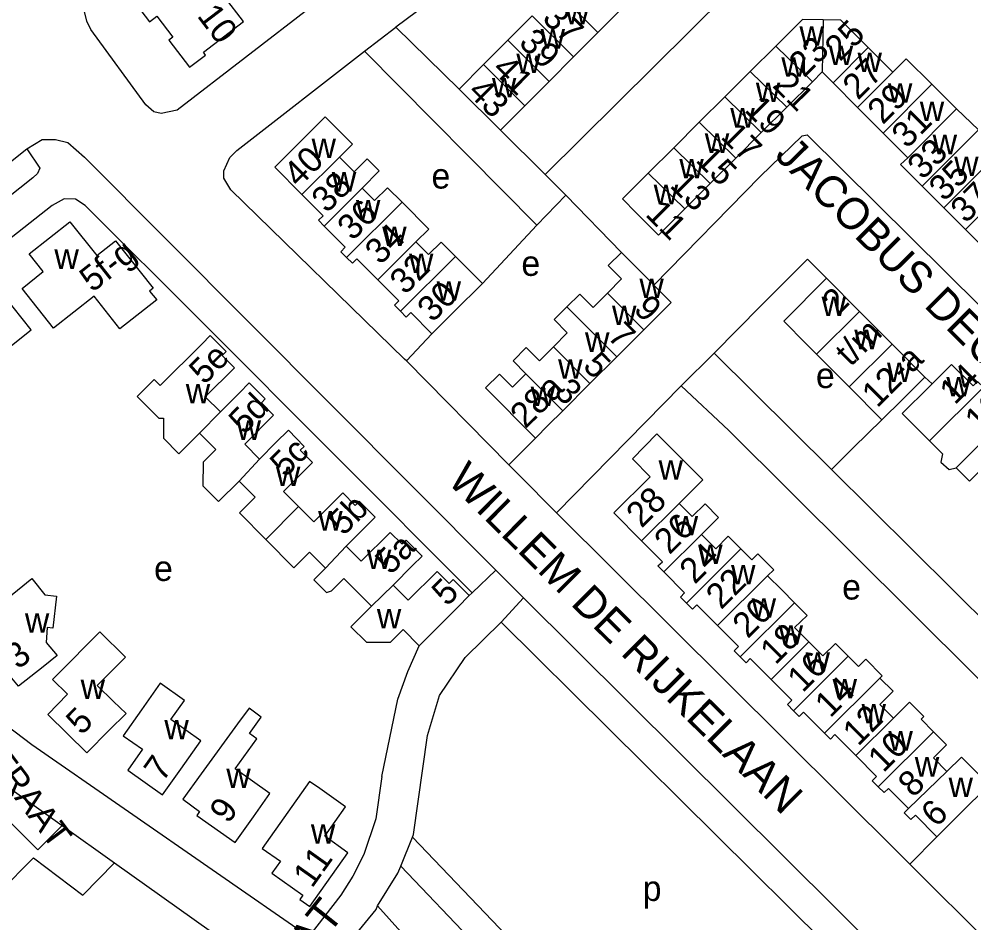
# Model space of a CAD drawing. Extents: x 159261 to 160849, y 382514 to 384534.
# Drawn here: x 160007.7 to 160158.3, y 383033.8 to 383176.8 of the extents above; entities that cross this region are included whole.
import ezdxf

# ---------------------------------------------------------------- set-up
doc = ezdxf.new("R2010")
doc.units = 0
for name, color, linetype in [('BLT_Basislijn', 7, 'Continuous'), ('BLT_Bebouwing', 7, 'Continuous'), ('BLT_Centroide', 7, 'Continuous'), ('BLT_Huisnummer', 7, 'Continuous'), ('BLT_Huisnummer_ tussenligend', 7, 'Continuous'), ('BLT_Huisnummer_reeks', 7, 'Continuous'), ('BLT_Onderverdeling_panden', 7, 'Continuous'), ('BLT_Straatnaam', 7, 'Continuous'), ('BLT_Straatnaam_verkleind', 7, 'Continuous')]:
    doc.layers.add(name, color=color, linetype=linetype)

msp = doc.modelspace()

# ---------------------------------------------------------------- linework, layer by layer
at = {"layer": 'BLT_Basislijn'}
for p, q in [((160137.65, 383228.01), (160067.36, 383175.52)), ((160062.38, 383171.7), (160067.36, 383175.52)), ((160077.36, 383165.72), (160067.36, 383175.52)), ((160062.38, 383171.7), (160089.67, 383144.18)), ((160090.99, 383152.19), (160083.89, 383159.21)), ((160094.26, 383148.95), (160090.99, 383152.19)), ((160089.67, 383144.18), (160094.26, 383148.95)), ((160103.04, 383139.86), (160094.26, 383148.95)), ((160089.67, 383144.18), (160081.06, 383134.96)), ((160036.51, 383129.07), (160079.42, 383086.01)), ((160069.02, 383122.71), (160073.06, 383126.99)), ((160117.69, 383123.95), (160112.48, 383118.76)), ((160136.25, 383105.56), (160117.69, 383123.95)), ((160069.02, 383122.71), (160085.22, 383106.27)), ((160152.17, 383119.07), (160151.02, 383120.15)), ((160092.78, 383098.66), (160112.48, 383118.76)), ((160139.73, 383109.02), (160144.25, 383113.4)), ((160089.42, 383110.52), (160085.22, 383106.27)), ((160136.25, 383105.56), (160139.73, 383109.02)), ((160173.67, 383068.44), (160136.25, 383105.56)), ((160083.19, 383089.62), (160079.42, 383086.01)), ((160079.42, 383086.01), (160078.97, 383085.59)), ((160084.02, 383081.4), (160087.54, 383085.22)), ((160135.12, 383030.76), (160084.02, 383081.4)), ((160068.14, 383042.81), (160069.99, 383047.39)), ((160148.67, 383043.13), (160152.94, 383047.46)), ((160068.14, 383042.81), (160097.35, 383012.23)), ((160148.67, 383043.13), (160164.89, 383026.97)), ((160064.43, 383036.53), (160077.86, 383021.66))]:
    msp.add_line(p, q, dxfattribs=at)
for points in [[(160054.36, 383179.01), (160032.76, 383162.37), (160030.21, 383161.85), (160029.07, 383162.12), (160027.8, 383163.23), (160019.12, 383175.15), (160018.49, 383176.44), (160012.33, 383201.12), (160002.6, 383238.09)], [(160144.57, 383195.77), (160135.59, 383186.78), (160133.07, 383187.45), (160119.68, 383180.66), (160090.99, 383152.19)], [(160069.02, 383122.71), (160068.74, 383122.99), (160041.26, 383149.75), (160040.15, 383151.64), (160040.15, 383152.76), (160041.1, 383154.89), (160042.22, 383156), (160062.38, 383171.7)], [(160008.97, 383156.27), (160011.4, 383157.71), (160013.5, 383157.74), (160015.47, 383157.28), (160018.09, 383154.93), (160083.19, 383089.62)], [(160108.16, 383134.72), (160125, 383151.86), (160131.63, 383158.3), (160132.42, 383158.46), (160187.34, 383104.13), (160195.05, 383096.88), (160195.4, 383096.91), (160219.12, 383120.6)], [(159966.71, 383117.34), (159966.48, 383118.05), (159966.76, 383121.08), (159967.66, 383122.77), (159971.37, 383126.36), (160008.97, 383156.27)], [(160008.97, 383156.27), (160011.01, 383153.22), (160010.66, 383152.37), (160009.9, 383151.65), (159966.71, 383117.34)], [(160036.51, 383129.07), (160018.22, 383147.31), (160016.68, 383148.32), (160014.86, 383148.36), (160012.99, 383147.28), (159982.57, 383123.36), (159972.05, 383114.68), (159968.6, 383112.35)], [(160117.69, 383123.95), (160125.11, 383131.44), (160132.48, 383138.8), (160135.48, 383135.78)], [(160112.48, 383118.76), (160120.04, 383111.7), (160168.67, 383063.34)], [(159968.6, 383112.35), (160004.25, 383066.22), (160009.79, 383062.06), (160053.59, 383031.69)], [(160085.22, 383106.27), (160086.74, 383104.74), (160092.78, 383098.66)], [(160148.67, 383043.13), (160146.94, 383044.85), (160092.78, 383098.66)], [(160083.19, 383089.62), (160083.67, 383089.15), (160087.54, 383085.22)], [(160087.54, 383085.22), (160153.74, 383019.5), (160156, 383016.99), (160157.48, 383014.16), (160157.11, 383009.36)], [(160069.99, 383047.39), (160070.15, 383047.8), (160072.34, 383063.48), (160074.28, 383069.81), (160078.34, 383075.82), (160084.02, 383081.4)], [(160065.16, 383056.96), (160067.69, 383069.24), (160069.24, 383073.6), (160071.06, 383077.66)], [(160065.16, 383056.96), (160064.19, 383050.3), (160062.28, 383044.63), (160060.56, 383041.21), (160058.65, 383038.24), (160053.59, 383031.69)], [(160042.91, 383029.03), (160043.3, 383028.51), (160043.47, 383027.9), (160043.44, 383027.23), (160043.27, 383026.57), (160040.7, 383022.91), (159992.33, 382962.32), (159973.92, 382961.19), (159954.84, 382975.74), (159937.58, 382989.45), (159937.15, 382990.12), (160001.27, 383055.05), (160002.23, 383055.6), (160003.22, 383055.89), (160004.3, 383055.97), (160005.53, 383055.68), (160014.56, 383049.24)], [(160069.99, 383047.39), (160102.08, 383013.79), (160122.13, 383017.76), (160135.12, 383030.76)], [(160022.84, 383043.34), (160042.91, 383029.03)], [(160064.43, 383036.53), (160067.69, 383041.7), (160068.14, 383042.81)], [(160058.23, 383028.61), (160064.23, 383035.97), (160064.43, 383036.53)]]:
    msp.add_lwpolyline(points, dxfattribs=at)
at = {"layer": 'BLT_Bebouwing'}
for p, q in [((160099.3, 383174.65), (160103.15, 383178.51)), ((160088.92, 383177.3), (160085.06, 383173.44)), ((160095.45, 383170.79), (160099.3, 383174.65)), ((160085.06, 383173.44), (160081.21, 383169.58)), ((160127.45, 383172.5), (160123.42, 383168.49)), ((160091.59, 383166.93), (160095.45, 383170.79)), ((160081.21, 383169.58), (160077.36, 383165.72)), ((160123.42, 383168.49), (160119.39, 383164.47)), ((160134.8, 383168.42), (160133.24, 383166.86)), ((160136.51, 383166.7), (160134.8, 383168.42)), ((160087.74, 383163.07), (160091.59, 383166.93)), ((160133.24, 383166.86), (160129.2, 383162.84)), ((160077.36, 383165.72), (160083.89, 383159.21)), ((160140.4, 383162.81), (160136.51, 383166.7)), ((160156.04, 383162.56), (160152.13, 383166.46)), ((160119.39, 383164.47), (160115.36, 383160.45)), ((160129.2, 383162.84), (160125.17, 383158.82)), ((160144.44, 383158.76), (160140.4, 383162.81)), ((160156.04, 383162.56), (160159.53, 383159.25)), ((160115.36, 383160.45), (160111.32, 383156.43)), ((160125.17, 383158.82), (160121.13, 383154.8)), ((160148.33, 383154.86), (160144.44, 383158.76)), ((160058.43, 383154.92), (160060.51, 383156.97)), ((160111.32, 383156.43), (160107.29, 383152.42)), ((160121.13, 383154.8), (160117.1, 383150.78)), ((160117.1, 383150.78), (160113.05, 383146.75)), ((160154.04, 383146.92), (160150.62, 383150.35)), ((160157.46, 383143.5), (160154.04, 383146.92)), ((160160.88, 383140.08), (160157.46, 383143.5)), ((160008.22, 383134.19), (160011.57, 383136.84)), ((160135.48, 383135.78), (160140.69, 383130.55)), ((160013.21, 383127.88), (160008.22, 383134.19)), ((160140.69, 383130.55), (160145.86, 383125.35)), ((160106.59, 383127.61), (160102.3, 383123.34)), ((160145.86, 383125.35), (160151.02, 383120.15)), ((160102.3, 383123.34), (160098.06, 383119.12)), ((160133.9, 383123.79), (160139.08, 383118.59)), ((160098.06, 383119.12), (160093.76, 383114.84)), ((160139.08, 383118.59), (160144.25, 383113.4)), ((160014.56, 383049.24), (160022.84, 383043.34))]:
    msp.add_line(p, q, dxfattribs=at)
for points in [[(160024.58, 383184.2), (160023.19, 383183.14), (160028.37, 383176.33), (160029.54, 383177.22)], [(160029.54, 383177.22), (160032.07, 383173.91), (160031.45, 383173.43), (160034.71, 383169.15), (160037.25, 383171.09), (160036.91, 383171.54), (160043.27, 383176.39), (160040.24, 383180.37), (160037.78, 383183.59), (160035.71, 383182.04)], [(160134.97, 383176.66), (160131.69, 383176.73), (160127.45, 383172.5)], [(160142.08, 383172.27), (160137.75, 383176.6), (160134.97, 383176.66)], [(160145.97, 383168.38), (160142.08, 383172.27)], [(160152.13, 383166.46), (160148.09, 383170.5), (160145.97, 383168.38)], [(160083.89, 383159.21), (160087.42, 383162.74), (160087.74, 383163.07)], [(160060.51, 383156.97), (160056.19, 383161.3), (160048.19, 383153.34), (160052.49, 383149.02)], [(160058.43, 383154.92), (160060.75, 383152.6), (160062.82, 383154.66), (160064.7, 383152.78), (160062.04, 383150.03)], [(160150.62, 383150.35), (160147.2, 383153.77), (160148.33, 383154.86)], [(160107.29, 383152.42), (160103.19, 383148.33), (160105.36, 383146.14), (160108.88, 383142.6), (160113.05, 383146.75)], [(160052.49, 383149.02), (160055.83, 383145.67), (160055.12, 383144.96), (160056.03, 383144.05)], [(160062.04, 383150.03), (160063.99, 383148.07), (160066.04, 383150.11), (160068.34, 383147.8)], [(160068.34, 383147.8), (160072.56, 383143.56), (160070.52, 383141.53)], [(160009.34, 383139.65), (160015.78, 383144.71), (160020.04, 383139.37), (160022.99, 383141.72), (160028.95, 383134.23), (160028.37, 383133.73), (160029.53, 383132.36), (160023.7, 383127.77), (160019.61, 383132.94), (160013.21, 383127.88)], [(160056.03, 383144.05), (160059.36, 383140.7), (160058.65, 383139.99), (160059.56, 383139.07)], [(160070.52, 383141.53), (160072.52, 383139.52), (160074.52, 383141.52), (160076.78, 383139.25)], [(160103.04, 383139.86), (160100.96, 383137.78), (160103.07, 383135.67), (160100.81, 383133.42)], [(160108.16, 383134.72), (160107.41, 383135.47), (160103.04, 383139.86)], [(160011.57, 383136.84), (160009.34, 383139.65)], [(160059.56, 383139.07), (160060.48, 383138.15), (160061.19, 383138.86), (160064.5, 383135.54)], [(160076.78, 383139.25), (160078.58, 383137.44), (160081.06, 383134.96)], [(160064.5, 383135.54), (160067.82, 383132.21), (160067.13, 383131.53), (160068.07, 383130.59)], [(160135.48, 383135.78), (160128.73, 383128.98), (160132.26, 383125.44), (160133.9, 383123.79)], [(160006.79, 383131.23), (160003.67, 383135.13), (160000, 383132.22), (159995.84, 383128.91), (160000, 383123.69), (160001.81, 383121.41), (160009.66, 383127.64), (160006.79, 383131.23)], [(160073.06, 383126.99), (160076.6, 383130.52), (160081.06, 383134.96)], [(160108.16, 383134.72), (160110.93, 383131.93), (160106.59, 383127.61)], [(160100.81, 383133.42), (160098.55, 383131.17), (160096.44, 383133.29), (160094.41, 383131.27)], [(160094.41, 383131.27), (160092.38, 383129.25), (160094.48, 383127.13), (160092.27, 383124.93)], [(160068.07, 383130.59), (160069.01, 383129.64), (160069.72, 383130.35), (160073.06, 383126.99)], [(160039.59, 383114.67), (160037.21, 383117.05), (160041.82, 383121.63), (160039.9, 383123.55), (160040.53, 383124.18), (160038, 383126.71), (160036.7, 383125.42), (160030.06, 383118.83), (160029.13, 383119.77), (160026.44, 383117.1), (160029.84, 383113.68), (160030.6, 383113.67)], [(160092.27, 383124.93), (160090.07, 383122.73), (160087.98, 383124.83), (160085.89, 383122.75), (160087.94, 383120.69)], [(160152.17, 383119.07), (160155.27, 383122.17), (160158.67, 383118.77), (160159.39, 383119.48), (160160.32, 383118.55)], [(160087.94, 383120.69), (160085.81, 383118.57), (160083.76, 383120.63), (160081.55, 383118.43), (160089.42, 383110.52)], [(160144.25, 383113.4), (160147.48, 383116.62), (160151.02, 383120.15)], [(160039.59, 383114.67), (160042.63, 383117.64), (160044.17, 383119.24), (160046.69, 383116.71), (160046.08, 383116.07), (160047.99, 383114.15), (160043.44, 383109.55), (160045.78, 383107.2)], [(160152.17, 383119.07), (160151.73, 383118.64), (160147.47, 383114.38), (160151.79, 383110.05)], [(160093.76, 383114.84), (160091.44, 383112.54), (160089.42, 383110.52)], [(160030.6, 383113.67), (160030.58, 383110.5), (160033.04, 383108.02), (160036.31, 383111.26)], [(160036.31, 383111.26), (160038.85, 383108.7), (160036.85, 383106.72), (160036.84, 383102.93), (160039.29, 383100.46), (160042.56, 383103.69)], [(160045.78, 383107.2), (160048.39, 383109.82), (160050.38, 383111.74), (160052.87, 383109.2), (160052.23, 383108.61), (160054.18, 383106.64), (160049.56, 383102.06), (160051.97, 383099.67)], [(160107.6, 383104.39), (160104.77, 383107.24), (160108.66, 383111.18), (160115.9, 383103.91), (160112.15, 383100.17)], [(160151.79, 383110.05), (160153.83, 383108), (160153.58, 383106.72), (160154.86, 383105.54), (160156.01, 383105.79)], [(160156.01, 383105.79), (160158.09, 383103.71), (160159.99, 383105.61), (160162.16, 383103.43)], [(160042.56, 383103.69), (160045.1, 383101.14), (160042.61, 383098.67), (160046.79, 383094.46)], [(160106.22, 383094.26), (160101.83, 383098.68), (160107.6, 383104.39)], [(160051.97, 383099.67), (160054.38, 383097.28), (160058.99, 383101.84), (160060.91, 383099.87), (160061.53, 383100.54), (160064.06, 383098.01), (160062.49, 383096.43), (160059.49, 383093.41)], [(160112.15, 383100.17), (160114.24, 383098.08), (160116.27, 383100.09), (160118.38, 383097.97), (160115.73, 383095.26)], [(160059.49, 383093.41), (160061.84, 383091.06), (160066.45, 383095.6), (160068.31, 383093.76), (160068.97, 383094.34), (160071.52, 383091.81), (160070.01, 383090.35), (160066.95, 383087.23)], [(160115.73, 383095.26), (160117.97, 383093.01), (160119.95, 383094.98), (160121.94, 383092.98)], [(160046.79, 383094.46), (160051.21, 383090), (160053.7, 383092.46), (160056.24, 383089.91)], [(160109.77, 383089.33), (160108.82, 383090.28), (160109.51, 383090.96), (160106.22, 383094.26)], [(160121.94, 383092.98), (160123.67, 383091.25)], [(160123.67, 383091.25), (160124.62, 383092.21), (160127.13, 383089.69), (160126.17, 383088.73)], [(160056.24, 383089.91), (160054.39, 383088.08), (160056.38, 383086.07), (160057.18, 383086.37), (160059.12, 383088.31), (160063.5, 383083.94)], [(160066.95, 383087.23), (160069.31, 383084.87), (160073.88, 383089.43), (160075.77, 383087.51), (160076.43, 383088.12), (160078.97, 383085.59)], [(160113.33, 383084.4), (160112.36, 383085.37), (160113.04, 383086.04), (160109.77, 383089.33)], [(160126.17, 383088.73), (160128.4, 383086.49), (160130.4, 383084.47)], [(160011.54, 383074.35), (160007.65, 383071.25), (160005.57, 383073.8), (160003.78, 383074.05), (160004.32, 383079.12), (160005.23, 383079.06), (160005.43, 383080.99), (160003.59, 383083.33), (160007.5, 383086.45), (160009.78, 383088.28), (160011.84, 383085.73), (160013.66, 383085.49), (160013.1, 383080.42), (160012.19, 383080.53), (160012.02, 383078.2), (160013.75, 383076.1), (160011.54, 383074.35)], [(160078.97, 383085.59), (160077.18, 383083.79), (160071.06, 383077.66)], [(160063.5, 383083.94), (160060.25, 383080.68), (160062.71, 383078.22), (160066.51, 383078.21), (160068.51, 383080.21), (160071.06, 383077.66)], [(160118.26, 383080.84), (160114.98, 383084.14), (160114.28, 383083.45), (160113.33, 383084.4)], [(160130.4, 383084.47), (160132.4, 383082.47), (160130.44, 383080.53), (160132.68, 383078.28)], [(160021.98, 383064.29), (160018.48, 383060.72), (160012.3, 383066.78), (160015.43, 383070), (160013.05, 383072.3), (160016.56, 383075.87), (160017.74, 383077.07), (160020.5, 383079.88), (160024.57, 383075.87), (160021.81, 383073.07), (160020.12, 383071.36), (160022.67, 383068.85), (160024.68, 383066.95), (160021.98, 383064.29)], [(160121.82, 383075.92), (160120.87, 383076.88), (160121.54, 383077.55), (160118.26, 383080.84)], [(160132.68, 383078.28), (160134.9, 383076.05), (160136.9, 383078.04), (160138.92, 383076.02)], [(160126.71, 383072.33), (160123.42, 383075.64), (160122.76, 383074.98), (160121.82, 383075.92)], [(160138.92, 383076.02), (160140.55, 383074.38), (160141.71, 383075.53), (160144.31, 383072.92), (160143.94, 383072.55)], [(160130.25, 383067.39), (160129.29, 383068.36), (160129.98, 383069.05), (160126.71, 383072.33)], [(160143.94, 383072.55), (160146.02, 383070.46), (160143.92, 383068.37), (160146.07, 383066.21)], [(160033.33, 383058.15), (160036.51, 383062.64), (160031.77, 383065.99), (160033.9, 383069.01), (160030.07, 383071.72), (160027.11, 383067.51), (160024.22, 383063.43), (160027.29, 383061.3), (160024.95, 383057.98), (160030.45, 383054.07), (160033.33, 383058.15)], [(160044.81, 383050.6), (160047.42, 383054.27), (160041.91, 383058.2), (160045.38, 383062.96), (160044.2, 383063.81), (160046.07, 383066.38), (160044.14, 383067.79), (160042.31, 383065.29), (160036.58, 383057.43), (160033.63, 383053.39), (160036.29, 383051.45), (160035.88, 383050.82), (160041.91, 383046.53), (160044.81, 383050.6)], [(160135.17, 383063.82), (160131.84, 383067.17), (160131.15, 383066.49), (160130.25, 383067.39)], [(160146.07, 383066.21), (160148.61, 383068.74), (160150.88, 383066.46), (160150.47, 383066.05), (160152.43, 383064.07)], [(160140.12, 383060.28), (160136.81, 383063.61), (160136.09, 383062.9), (160135.17, 383063.82)], [(160152.43, 383064.07), (160154.49, 383062.01), (160152.39, 383059.92), (160154.52, 383057.77)], [(160143.68, 383055.35), (160142.72, 383056.31), (160143.4, 383056.99), (160140.12, 383060.28)], [(160154.52, 383057.77), (160156.82, 383060.06), (160161.19, 383055.67)], [(160059.76, 383044.91), (160056.12, 383047.53), (160059.39, 383052.17), (160055.31, 383055.06), (160053.69, 383056.21), (160046.18, 383045.61), (160049.08, 383043.57), (160047.76, 383041.69), (160052.64, 383038.22), (160052.18, 383037.52), (160053.73, 383036.41), (160059.76, 383044.91)], [(160148.46, 383051.91), (160145.27, 383055.11), (160144.59, 383054.44), (160143.68, 383055.35)], [(160161.19, 383055.67), (160156.48, 383050.99), (160152.94, 383047.46)], [(160010.74, 383045.41), (160005.86, 383050.26), (160005.25, 383049.62), (160003.89, 383050.97), (160004.5, 383051.58), (160002.83, 383053.23), (160000, 383050.39), (159996.49, 383046.86), (160000, 383043.36), (160004.63, 383038.74), (160010.02, 383044.14), (160017.82, 383038.22), (160022.84, 383043.34)], [(160152.94, 383047.46), (160149.54, 383050.87), (160148.83, 383050.17), (160147.77, 383051.23), (160148.46, 383051.91)], [(160014.56, 383049.24), (160010.74, 383045.41)]]:
    msp.add_lwpolyline(points, dxfattribs=at)
at = {"layer": 'BLT_Onderverdeling_panden'}
for p, q in [((160099.3, 383174.65), (160092.77, 383181.17)), ((160095.45, 383170.79), (160088.92, 383177.3)), ((160134.97, 383176.66), (160134.8, 383168.42)), ((160091.59, 383166.93), (160085.06, 383173.44)), ((160133.24, 383166.86), (160127.45, 383172.5)), ((160142.08, 383172.27), (160136.51, 383166.7)), ((160087.74, 383163.07), (160081.21, 383169.58)), ((160129.2, 383162.84), (160123.42, 383168.49)), ((160145.97, 383168.38), (160140.4, 383162.81)), ((160152.13, 383166.46), (160144.44, 383158.76)), ((160125.17, 383158.82), (160119.39, 383164.47)), ((160156.04, 383162.56), (160148.33, 383154.86)), ((160121.13, 383154.8), (160115.36, 383160.45)), ((160150.62, 383150.35), (160159.53, 383159.25)), ((160117.1, 383150.78), (160111.32, 383156.43)), ((160058.43, 383154.92), (160052.49, 383149.02)), ((160154.04, 383146.92), (160160.74, 383153.61)), ((160113.05, 383146.75), (160107.29, 383152.42)), ((160062.04, 383150.03), (160056.03, 383144.05)), ((160157.46, 383143.5), (160164.16, 383150.19)), ((160068.34, 383147.8), (160059.56, 383139.07)), ((160070.52, 383141.53), (160064.5, 383135.54)), ((160076.78, 383139.25), (160068.07, 383130.59)), ((160100.81, 383133.42), (160106.59, 383127.61)), ((160094.41, 383131.27), (160102.3, 383123.34)), ((160133.9, 383123.79), (160140.69, 383130.55)), ((160092.27, 383124.93), (160098.06, 383119.12)), ((160139.08, 383118.59), (160145.86, 383125.35)), ((160087.94, 383120.69), (160093.76, 383114.84)), ((160151.79, 383110.05), (160160.32, 383118.55)), ((160039.59, 383114.67), (160036.31, 383111.26)), ((160045.78, 383107.2), (160042.56, 383103.69)), ((160051.97, 383099.67), (160046.79, 383094.46)), ((160106.22, 383094.26), (160112.15, 383100.17)), ((160109.77, 383089.33), (160115.73, 383095.26)), ((160059.49, 383093.41), (160056.24, 383089.91)), ((160113.33, 383084.4), (160121.94, 383092.98)), ((160118.26, 383080.84), (160126.17, 383088.73)), ((160066.95, 383087.23), (160063.5, 383083.94)), ((160121.82, 383075.92), (160130.4, 383084.47)), ((160126.71, 383072.33), (160132.68, 383078.28)), ((160130.25, 383067.39), (160138.92, 383076.02)), ((160135.17, 383063.82), (160143.94, 383072.55)), ((160140.12, 383060.28), (160146.07, 383066.21)), ((160143.68, 383055.35), (160152.43, 383064.07))]:
    msp.add_line(p, q, dxfattribs=at)
for points in [[(160156.01, 383105.79), (160163.88, 383113.65), (160163.77, 383113.76)], [(160148.46, 383051.91), (160154.52, 383057.77)]]:
    msp.add_lwpolyline(points, dxfattribs=at)

# ---------------------------------------------------------------- texts
at = {"layer": 'BLT_Centroide'}
for s, p in [('w', (160094.11, 383175.97)), ('w', (160090.25, 383172.12)), ('w', (160131.2, 383172.55)), ('w', (160086.41, 383168.25)), ('w', (160135.84, 383169.51)), ('w', (160140.39, 383168.39)), ('w', (160128.34, 383167.66)), ('w', (160082.55, 383164.41)), ('w', (160124.3, 383163.66)), ('w', (160145.2, 383163.56)), ('w', (160120.26, 383159.62)), ('w', (160150.24, 383160.66)), ('w', (160054.02, 383154.81)), ('w', (160116.23, 383155.62)), ('w', (160152.27, 383155.41)), ('w', (160155.68, 383151.97)), ('w', (160112.2, 383151.59)), ('w', (160057.23, 383149.5)), ('e', (160072.99, 383149.97)), ('w', (160108.15, 383147.5)), ('w', (160061.04, 383145.09)), ('w', (160065.19, 383140.89)), ('w', (160013.34, 383137.27)), ('w', (160069.43, 383136.62)), ('e', (160087.21, 383136.16)), ('w', (160073.8, 383132.23)), ('w', (160105.88, 383132.67)), ('w', (160134.7, 383129.8)), ('w', (160101.55, 383128.38)), ('w', (160139.88, 383124.56)), ('w', (160097.28, 383124.14)), ('w', (160093.02, 383119.88)), ('w', (160145.05, 383119.38)), ('e', (160133.81, 383118.42)), ('w', (160154.45, 383117.09)), ('w', (160034.12, 383115.98)), ('w', (160088.68, 383115.59)), ('w', (160042.16, 383110.23)), ('w', (160108.91, 383103.94)), ('w', (160048.38, 383102.92)), ('w', (160055.06, 383095.88)), ('w', (160111.31, 383095.12)), ('w', (160115.18, 383090.59)), ('w', (160062.77, 383089.78)), ('e', (160029.1, 383087.91)), ('w', (160120.38, 383087.38)), ('e', (160137.96, 383084.97)), ('w', (160123.64, 383082.09)), ('w', (160008.67, 383079.73)), ('w', (160064.35, 383080.42)), ('w', (160127.91, 383077.84)), ('w', (160132.16, 383073.56)), ('w', (160017.48, 383069.25)), ('w', (160136.44, 383069.33)), ('w', (160141.02, 383065.38)), ('w', (160030.73, 383062.86)), ('w', (160145.27, 383061.09)), ('w', (160149.45, 383056.97)), ('w', (160040.53, 383055.17)), ('w', (160154.79, 383053.75)), ('w', (160053.91, 383046.36)), ('p', (160106.4, 383037.3))]:
    msp.add_text(s, height=4, dxfattribs=at).set_placement(p)
at = {"layer": 'BLT_Huisnummer'}
for s, rotation, p in [('10', 307.3049, (160035.79, 383177.27)), ('37', 315.0659, (160090.34, 383176.72)), ('23', 44.897, (160131.93, 383167.39)), ('27', 44.9282, (160140.46, 383163.86)), ('43', 315.0659, (160078.55, 383165.08)), ('19', 314.8997, (160122.35, 383162.31)), ('31', 44.9658, (160148.22, 383156.17)), ('40', 44.8741, (160051.99, 383149.99)), ('15', 314.8997, (160114.62, 383154.34)), ('35', 44.9701, (160154.11, 383147.79)), ('11', 314.7974, (160106.66, 383145.77)), ('34', 44.8658, (160064.89, 383137.76)), ('30', 44.8704, (160073.17, 383128.67)), ('9', 314.8715, (160104.8, 383130.71)), ('7', 314.8696, (160100.65, 383126.43)), ('5e', 44.8752, (160037.06, 383118.81)), ('5', 314.8765, (160096.77, 383121.72)), ('14', 44.8366, (160155.77, 383115.63)), ('28a', 44.8512, (160087.86, 383111.87)), ('3', 314.8773, (160092.21, 383117.57)), ('5d', 45.2819, (160043.35, 383110.94)), ('5c', 44.7384, (160049.85, 383104.14)), ('28', 44.8684, (160106.21, 383096.15)), ('5b', 45.1523, (160059.08, 383094.92)), ('26', 44.9394, (160110.65, 383091.96)), ('5a', 45.2502, (160066.52, 383088.74)), ('22', 44.934, (160118.83, 383083.26)), ('5', 45.0655, (160075.46, 383083.76)), ('18', 44.9397, (160127.42, 383074.53)), ('3', 38.5392, (160007.61, 383073.8)), ('14', 44.9348, (160136.07, 383066.12)), ('5', 45.5509, (160017.64, 383063.38)), ('10', 44.9358, (160144.46, 383057.46)), ('7', 54.7664, (160030.48, 383055.98)), ('9', 54.5511, (160040.85, 383049.36)), ('6', 44.8704, (160152.86, 383048.8)), ('11', 54.5796, (160054.08, 383039.19))]:
    msp.add_text(s, height=4, rotation=rotation, dxfattribs=at).set_placement(p)
at = {"layer": 'BLT_Huisnummer_ tussenligend'}
for s, rotation, p in [('25', 44.9332, (160137.62, 383169.95)), ('39', 315.0659, (160086.63, 383172.86)), ('41', 315.0659, (160082.42, 383168.66)), ('21', 314.8997, (160126.77, 383166.14)), ('29', 44.9282, (160144.38, 383159.98)), ('17', 314.8997, (160118.57, 383158.05)), ('33', 44.9658, (160150.71, 383151.22)), ('38', 44.8658, (160056.44, 383145.96)), ('13', 314.7974, (160110.54, 383150.34)), ('37', 44.9701, (160157.53, 383144.33)), ('36', 44.8658, (160060.52, 383141.58)), ('32', 44.8704, (160068.82, 383133.04)), ('16', 44.8366, (160159.77, 383111.1)), ('24', 44.934, (160114.64, 383087.26)), ('20', 44.9397, (160123.03, 383078.67)), ('16', 44.9348, (160131.72, 383070.13)), ('12', 44.9358, (160140.47, 383061.65)), ('8', 44.8704, (160149.21, 383053.51))]:
    msp.add_text(s, height=4, rotation=rotation, dxfattribs=at).set_placement(p)
at = {"layer": 'BLT_Huisnummer_reeks'}
for s, rotation, p in [('5f-g', 38.2439, (160019.34, 383133.44)), ('2', 44.8815, (160137.25, 383129.75)), ('t/m', 44.9201, (160139.28, 383121.68)), ('12-a', 44.8366, (160143.49, 383115.17))]:
    msp.add_text(s, height=4, rotation=rotation, dxfattribs=at).set_placement(p)
at = {"layer": 'BLT_Straatnaam'}
for s, rotation, p in [('JACOBUS DECKERSSTRAAT', 314.9455, (160127.12, 383155.04)), ('WILLEM DE RIJKELAAN', 315.2102, (160075.35, 383103.59)), ('BURGEMEESTER WITTESTRAAT', 51.4824, (159993.82, 382952.82))]:
    msp.add_text(s, height=5, rotation=rotation, dxfattribs=at).set_placement(p)
at = {"layer": 'BLT_Straatnaam_verkleind'}
msp.add_text('BURGEMEESTER VERDIJKSTRAAT', height=4, rotation=306.8282, dxfattribs=at).set_placement((159959.15, 383117.36))

doc.saveas('drawing.dxf')
